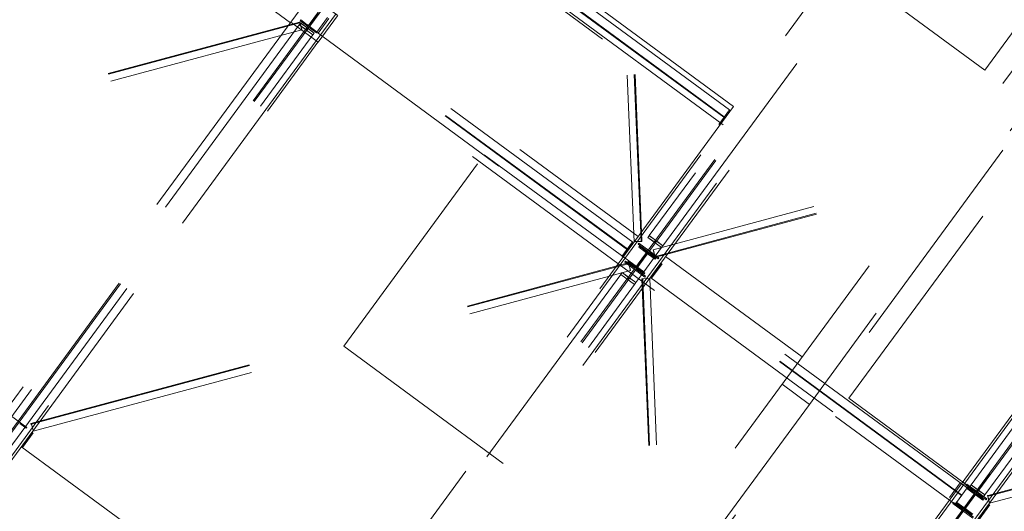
# Model space of a CAD drawing. Header units: metres. Extents: x 135583 to 135939, y 457896 to 458258.
# Tile 474 of 599: x 135748.96 to 135757.67, y 458063.2 to 458067.55. Entities that reach past the tile are written whole.
import ezdxf

# ---------------------------------------------------------------- set-up
doc = ezdxf.new("R2010")
doc.units = ezdxf.units.M
doc.linetypes.add('Hidden', pattern=[4, 2, -2])
doc.layers.add('NIEUWE INSTALLATIE', color=250, linetype='Continuous', lineweight=0)

msp = doc.modelspace()

# ---------------------------------------------------------------- linework, layer by layer
at = {"layer": 'NIEUWE INSTALLATIE', "linetype": 'Hidden'}
for p, q in [((135737.2648, 458078.2421), (135754.4301, 458065.631)), ((135737.2648, 458078.2421), (135754.4301, 458065.631)), ((135736.8454, 458078.1779), (135755.7031, 458064.3235)), ((135736.8454, 458078.1779), (135755.7031, 458064.3235)), ((135746.2855, 458060.3826), (135756.8265, 458074.7303)), ((135746.2855, 458060.3826), (135756.8265, 458074.7303)), ((135746.2956, 458060.3752), (135756.8365, 458074.7229)), ((135746.2956, 458060.3752), (135756.8365, 458074.7229)), ((135749.1867, 458058.2512), (135759.7277, 458072.5988)), ((135749.1867, 458058.2512), (135759.7277, 458072.5988)), ((135749.1968, 458058.2438), (135759.7377, 458072.5914)), ((135749.1968, 458058.2438), (135759.7377, 458072.5914)), ((135759.6725, 458072.6399), (135754.5279, 458065.6374)), ((135759.6725, 458072.6399), (135754.5279, 458065.6374)), ((135759.8601, 458072.549), (135749.2739, 458058.1397)), ((135759.8601, 458072.549), (135749.2739, 458058.1397)), ((135749.3126, 458058.1586), (135759.8536, 458072.5063)), ((135749.3126, 458058.1586), (135759.8536, 458072.5063)), ((135754.6488, 458065.5486), (135759.7934, 458072.5511)), ((135754.6488, 458065.5486), (135759.7934, 458072.5511)), ((135761.2094, 458071.8183), (135750.3745, 458057.0705)), ((135761.2094, 458071.8183), (135750.3745, 458057.0705)), ((135761.2735, 458071.3989), (135755.9449, 458064.1459)), ((135761.2735, 458071.3989), (135755.9449, 458064.1459)), ((135754.1675, 458071.0518), (135754.3925, 458065.5842)), ((135754.1675, 458071.0518), (135754.3925, 458065.5842)), ((135754.1675, 458071.0518), (135754.3925, 458065.5842)), ((135754.2303, 458071.0579), (135754.4553, 458065.5903)), ((135754.2303, 458071.0579), (135754.4553, 458065.5903)), ((135754.2303, 458071.0579), (135754.4553, 458065.5903)), ((135754.2373, 458071.0585), (135754.4622, 458065.5909)), ((135754.2373, 458071.0585), (135754.4622, 458065.5909)), ((135754.2373, 458071.0585), (135754.4622, 458065.5909)), ((135751.9655, 458056.1622), (135762.5517, 458070.5715)), ((135751.9655, 458056.1622), (135762.5517, 458070.5715)), ((135762.513, 458070.5525), (135751.972, 458056.2048)), ((135762.513, 458070.5525), (135751.972, 458056.2048)), ((135762.5737, 458070.5085), (135757.3761, 458063.4338)), ((135762.5737, 458070.5085), (135757.3761, 458063.4338)), ((135752.0879, 458056.1197), (135762.6289, 458070.4674)), ((135752.0879, 458056.1197), (135762.6289, 458070.4674)), ((135752.098, 458056.1123), (135762.6389, 458070.46)), ((135752.098, 458056.1123), (135762.6389, 458070.46)), ((135762.7613, 458070.4175), (135752.1751, 458056.0083)), ((135762.7613, 458070.4175), (135752.1751, 458056.0083)), ((135757.497, 458063.345), (135762.6946, 458070.4197)), ((135757.497, 458063.345), (135762.6946, 458070.4197)), ((135752.2138, 458056.0272), (135762.7548, 458070.3749)), ((135752.2138, 458056.0272), (135762.7548, 458070.3749)), ((135760.0261, 458069.6165), (135752.1219, 458058.8579)), ((135760.0261, 458069.6165), (135752.1219, 458058.8579)), ((135756.9168, 458069.0157), (135755.2738, 458066.7794)), ((135756.9168, 458069.0157), (135755.2738, 458066.7794)), ((135755.2738, 458066.7794), (135752.3726, 458068.9108)), ((135755.2738, 458066.7794), (135752.3726, 458068.9108)), ((135755.237, 458066.7506), (135752.598, 458068.6894)), ((135755.237, 458066.7506), (135752.598, 458068.6894)), ((135755.1804, 458066.6185), (135752.4888, 458068.596)), ((135755.1804, 458066.6185), (135752.4888, 458068.596)), ((135752.5033, 458068.5605), (135755.1422, 458066.6217)), ((135752.5033, 458068.5605), (135755.1422, 458066.6217)), ((135755.1878, 458066.6838), (135752.5489, 458068.6225)), ((135755.1878, 458066.6838), (135752.5489, 458068.6225)), ((135755.1914, 458066.6886), (135752.5524, 458068.6274)), ((135755.1914, 458066.6886), (135752.5524, 458068.6274)), ((135758.0878, 458067.9072), (135757.4958, 458067.1013)), ((135758.0878, 458067.9072), (135757.4958, 458067.1013)), ((135751.526, 458067.7584), (135751.3543, 458067.5248)), ((135751.526, 458067.7584), (135751.3543, 458067.5248)), ((135757.4958, 458067.1013), (135756.6899, 458067.6934)), ((135757.4958, 458067.1013), (135756.6899, 458067.6934)), ((135751.5947, 458067.6037), (135751.5225, 458067.5054)), ((135751.5947, 458067.6037), (135751.5225, 458067.5054)), ((135751.5273, 458067.5018), (135751.5996, 458067.6001)), ((135751.5273, 458067.5018), (135751.5996, 458067.6001)), ((135745.8773, 458066.0332), (135751.4321, 458067.5254)), ((135745.8773, 458066.0332), (135751.4321, 458067.5254)), ((135745.8794, 458066.0265), (135751.4341, 458067.5187)), ((135745.8794, 458066.0265), (135751.4341, 458067.5187)), ((135751.3543, 458067.5247), (135746.1707, 458060.4692)), ((135751.3543, 458067.5247), (135746.1707, 458060.4692)), ((135751.5961, 458067.3471), (135751.3543, 458067.5247)), ((135751.5961, 458067.3471), (135751.3543, 458067.5247)), ((135751.4303, 458067.5015), (135751.442, 458067.5174)), ((135751.4303, 458067.5015), (135751.442, 458067.5174)), ((135751.4358, 458067.5264), (135751.4321, 458067.5254)), ((135751.4358, 458067.5264), (135751.4321, 458067.5254)), ((135751.4321, 458067.5254), (135751.4327, 458067.5229)), ((135751.4321, 458067.5254), (135751.4327, 458067.5229)), ((135751.4341, 458067.5187), (135751.4368, 458067.5194)), ((135751.4341, 458067.5187), (135751.4368, 458067.5194)), ((135751.454, 458067.4588), (135751.4358, 458067.5264)), ((135751.454, 458067.4588), (135751.4358, 458067.5264)), ((135751.4435, 458067.5448), (135751.4379, 458067.5371)), ((135751.4435, 458067.5448), (135751.4379, 458067.5371)), ((135751.4379, 458067.5371), (135751.5829, 458067.4306)), ((135751.4379, 458067.5371), (135751.5829, 458067.4306)), ((135751.4396, 458067.5108), (135751.4524, 458067.463)), ((135751.4396, 458067.5108), (135751.4524, 458067.463)), ((135751.4425, 458067.518), (135751.442, 458067.5174)), ((135751.4425, 458067.518), (135751.442, 458067.5175)), ((135751.4425, 458067.518), (135751.442, 458067.5174)), ((135751.4425, 458067.518), (135751.442, 458067.5175)), ((135751.442, 458067.5174), (135751.4875, 458067.484)), ((135751.442, 458067.5174), (135751.4875, 458067.484)), ((135751.5633, 458067.4292), (135751.4425, 458067.518)), ((135751.5633, 458067.4292), (135751.4425, 458067.518)), ((135751.5015, 458067.5022), (135751.4435, 458067.5448)), ((135751.5015, 458067.5022), (135751.4435, 458067.5448)), ((135751.7516, 458067.5926), (135751.5799, 458067.3589)), ((135751.7516, 458067.5926), (135751.5799, 458067.3589)), ((135751.5843, 458067.4364), (135751.6791, 458067.5653)), ((135751.5843, 458067.4364), (135751.6791, 458067.5653)), ((135751.7678, 458067.5808), (135751.5961, 458067.3471)), ((135751.7678, 458067.5808), (135751.5961, 458067.3471)), ((135751.5964, 458067.4275), (135751.6912, 458067.5564)), ((135751.5964, 458067.4275), (135751.6912, 458067.5564)), ((135751.5964, 458067.4275), (135751.6912, 458067.5564)), ((135754.3828, 458065.579), (135751.6791, 458067.5653)), ((135754.3828, 458065.579), (135751.6791, 458067.5653)), ((135745.8991, 458065.9666), (135751.4538, 458067.4587)), ((135745.8991, 458065.9666), (135751.4538, 458067.4587)), ((135751.4299, 458067.5009), (135746.2298, 458060.4229)), ((135751.4299, 458067.5009), (135746.2298, 458060.4229)), ((135751.4303, 458067.5015), (135751.4299, 458067.5009)), ((135751.4299, 458067.5009), (135751.4303, 458067.5015)), ((135751.4303, 458067.5015), (135751.4299, 458067.5009)), ((135751.4299, 458067.5009), (135751.4303, 458067.5015)), ((135751.4299, 458067.5009), (135751.5507, 458067.4121)), ((135751.4299, 458067.5009), (135751.5507, 458067.4121)), ((135751.4758, 458067.4681), (135751.4303, 458067.5015)), ((135751.4758, 458067.4681), (135751.4303, 458067.5015)), ((135751.4538, 458067.4587), (135751.454, 458067.4588)), ((135751.4538, 458067.4587), (135751.454, 458067.4588)), ((135751.454, 458067.4588), (135751.4539, 458067.4587)), ((135751.454, 458067.4588), (135751.4539, 458067.4587)), ((135751.499, 458067.4743), (135751.4885, 458067.4601)), ((135751.499, 458067.4743), (135751.4885, 458067.4601)), ((135751.4942, 458067.4559), (135751.5047, 458067.4701)), ((135751.4942, 458067.4559), (135751.5047, 458067.4701)), ((135751.5512, 458067.4127), (135751.5057, 458067.4461)), ((135751.5512, 458067.4127), (135751.5057, 458067.4461)), ((135751.5174, 458067.462), (135751.5629, 458067.4286)), ((135751.5174, 458067.462), (135751.5629, 458067.4286)), ((135751.5886, 458067.4382), (135751.5305, 458067.4808)), ((135751.5886, 458067.4382), (135751.5305, 458067.4808)), ((135751.5629, 458067.4286), (135751.5512, 458067.4127)), ((135751.5629, 458067.4286), (135751.5512, 458067.4127)), ((135751.5629, 458067.4286), (135751.5633, 458067.4292)), ((135751.5633, 458067.4292), (135751.5629, 458067.4287)), ((135751.5629, 458067.4286), (135751.5633, 458067.4292)), ((135751.5633, 458067.4292), (135751.5629, 458067.4287)), ((135751.5829, 458067.4306), (135751.5886, 458067.4382)), ((135751.5829, 458067.4306), (135751.5886, 458067.4382)), ((135751.5843, 458067.4364), (135754.288, 458065.45)), ((135751.5843, 458067.4364), (135754.288, 458065.45)), ((135754.3336, 458065.5121), (135751.6299, 458067.4984)), ((135754.3336, 458065.5121), (135751.6299, 458067.4984)), ((135754.3372, 458065.5169), (135751.6335, 458067.5032)), ((135754.3372, 458065.5169), (135751.6335, 458067.5032)), ((135746.3507, 458060.3341), (135751.5507, 458067.4121)), ((135746.3507, 458060.3341), (135751.5507, 458067.4121)), ((135751.5799, 458067.3589), (135746.3727, 458060.2712)), ((135751.5799, 458067.3589), (135746.3727, 458060.2712)), ((135746.4114, 458060.2901), (135751.596, 458067.3471)), ((135746.4114, 458060.2901), (135751.596, 458067.3471)), ((135751.5507, 458067.4121), (135751.5512, 458067.4127)), ((135751.5507, 458067.4121), (135751.5512, 458067.4127)), ((135751.5508, 458067.4121), (135751.5512, 458067.4127)), ((135751.5508, 458067.4121), (135751.5512, 458067.4127)), ((135756.2944, 458064.1993), (135758.3864, 458067.0468)), ((135756.2944, 458064.1993), (135758.3864, 458067.0468)), ((135758.3864, 458067.0468), (135757.541, 458063.5316)), ((135758.3864, 458067.0468), (135757.541, 458063.5316)), ((135759.8476, 458066.9332), (135754.5626, 458065.5135)), ((135759.8476, 458066.9332), (135754.5626, 458065.5135)), ((135759.8673, 458066.8733), (135754.5823, 458065.4536)), ((135759.8673, 458066.8733), (135754.5823, 458065.4536)), ((135759.8694, 458066.8666), (135754.5844, 458065.4469)), ((135759.8694, 458066.8666), (135754.5844, 458065.4469)), ((135755.2738, 458066.7793), (135749.0708, 458058.3363)), ((135755.2738, 458066.7793), (135749.0708, 458058.3363)), ((135755.237, 458066.7506), (135755.1422, 458066.6217)), ((135755.237, 458066.7506), (135755.1422, 458066.6217)), ((135749.0644, 458058.2936), (135755.1804, 458066.6185)), ((135749.0644, 458058.2936), (135755.1804, 458066.6185)), ((135751.8246, 458064.6602), (135753.068, 458066.3526)), ((135751.8246, 458064.6602), (135753.068, 458066.3526)), ((135751.8246, 458064.6602), (135753.068, 458066.3526)), ((135751.8246, 458064.6602), (135753.068, 458066.3526)), ((135753.068, 458066.3526), (135754.4783, 458065.3165)), ((135753.068, 458066.3526), (135754.4783, 458065.3165)), ((135754.5157, 458065.6208), (135754.5153, 458065.6202)), ((135754.5157, 458065.6208), (135754.5153, 458065.6202)), ((135754.5157, 458065.6208), (135754.5153, 458065.6202)), ((135754.5157, 458065.6208), (135754.5153, 458065.6202)), ((135754.5153, 458065.6202), (135754.6362, 458065.5314)), ((135754.5153, 458065.6202), (135754.6362, 458065.5314)), ((135754.5157, 458065.6208), (135754.5274, 458065.6367)), ((135754.5157, 458065.6208), (135754.5274, 458065.6367)), ((135754.5612, 458065.5874), (135754.5157, 458065.6208)), ((135754.5612, 458065.5874), (135754.5157, 458065.6208)), ((135754.5279, 458065.6374), (135754.5274, 458065.6368)), ((135754.5279, 458065.6374), (135754.5274, 458065.6368)), ((135754.5274, 458065.6368), (135754.5279, 458065.6373)), ((135754.5274, 458065.6368), (135754.5279, 458065.6373)), ((135754.5274, 458065.6368), (135754.5729, 458065.6033)), ((135754.5274, 458065.6368), (135754.5729, 458065.6033)), ((135754.6488, 458065.5486), (135754.5279, 458065.6374)), ((135754.6488, 458065.5486), (135754.5279, 458065.6374)), ((135754.5844, 458065.5936), (135754.574, 458065.5794)), ((135754.5844, 458065.5936), (135754.574, 458065.5794)), ((135754.3785, 458065.5821), (135754.2837, 458065.4532)), ((135754.3785, 458065.5821), (135754.2837, 458065.4532)), ((135754.3785, 458065.5821), (135754.2837, 458065.4532)), ((135754.3828, 458065.579), (135754.288, 458065.45)), ((135754.3828, 458065.579), (135754.288, 458065.45)), ((135754.3925, 458065.5841), (135754.4624, 458065.587)), ((135754.3925, 458065.5841), (135754.4624, 458065.587)), ((135754.3925, 458065.5841), (135754.4624, 458065.587)), ((135754.3925, 458065.5842), (135754.3925, 458065.5841)), ((135754.3925, 458065.5841), (135754.3925, 458065.5842)), ((135754.3925, 458065.5842), (135754.3925, 458065.5841)), ((135754.3925, 458065.5841), (135754.3925, 458065.5842)), ((135754.3925, 458065.5842), (135754.3925, 458065.5841)), ((135754.3925, 458065.5841), (135754.3925, 458065.5842)), ((135754.4464, 458065.5867), (135754.3969, 458065.5847)), ((135754.4464, 458065.5867), (135754.3969, 458065.5847)), ((135754.4464, 458065.5867), (135754.3969, 458065.5847)), ((135754.4357, 458065.5711), (135754.4292, 458065.5622)), ((135754.4357, 458065.5711), (135754.4292, 458065.5622)), ((135754.4292, 458065.5622), (135754.5005, 458065.5098)), ((135754.4292, 458065.5622), (135754.5005, 458065.5098)), ((135754.4403, 458065.5435), (135754.4347, 458065.5358)), ((135754.4403, 458065.5435), (135754.4347, 458065.5358)), ((135754.4347, 458065.5358), (135754.4927, 458065.4932)), ((135754.4347, 458065.5358), (135754.4927, 458065.4932)), ((135754.613, 458065.4408), (135754.4357, 458065.5711)), ((135754.613, 458065.4408), (135754.4357, 458065.5711)), ((135754.5854, 458065.4369), (135754.4403, 458065.5435)), ((135754.5854, 458065.4369), (135754.4403, 458065.5435)), ((135754.4553, 458065.5903), (135754.4554, 458065.5876)), ((135754.4553, 458065.5903), (135754.4554, 458065.5876)), ((135754.4553, 458065.5903), (135754.4554, 458065.5876)), ((135754.4622, 458065.5909), (135754.4597, 458065.5908)), ((135754.4622, 458065.5909), (135754.4597, 458065.5908)), ((135754.4622, 458065.5909), (135754.4597, 458065.5908)), ((135754.4624, 458065.587), (135754.4622, 458065.5909)), ((135754.4624, 458065.587), (135754.4622, 458065.5909)), ((135754.4624, 458065.587), (135754.4622, 458065.5909)), ((135754.4783, 458065.3165), (135754.6362, 458065.5314)), ((135754.4783, 458065.3165), (135754.6362, 458065.5314)), ((135754.5626, 458065.5135), (135754.5625, 458065.5135)), ((135754.5625, 458065.5135), (135754.5806, 458065.4459)), ((135754.5625, 458065.5135), (135754.5626, 458065.5135)), ((135754.5626, 458065.5135), (135754.5625, 458065.5135)), ((135754.5625, 458065.5135), (135754.5806, 458065.4459)), ((135754.5625, 458065.5135), (135754.5626, 458065.5135)), ((135754.5769, 458065.4614), (135754.564, 458065.5092)), ((135754.5769, 458065.4614), (135754.564, 458065.5092)), ((135754.5797, 458065.5752), (135754.5901, 458065.5894)), ((135754.5797, 458065.5752), (135754.5901, 458065.5894)), ((135754.6366, 458065.532), (135754.5911, 458065.5655)), ((135754.6366, 458065.532), (135754.5911, 458065.5655)), ((135754.6028, 458065.5814), (135754.6483, 458065.548)), ((135754.6028, 458065.5814), (135754.6483, 458065.548)), ((135754.6362, 458065.5314), (135754.6366, 458065.532)), ((135754.6366, 458065.532), (135754.6362, 458065.5314)), ((135754.6362, 458065.5314), (135754.6366, 458065.532)), ((135754.6366, 458065.532), (135754.6362, 458065.5314)), ((135754.6483, 458065.5479), (135754.6366, 458065.532)), ((135754.6483, 458065.5479), (135754.6366, 458065.532)), ((135754.6483, 458065.548), (135754.6488, 458065.5486)), ((135754.6483, 458065.548), (135754.6488, 458065.5486)), ((135754.6483, 458065.548), (135754.6488, 458065.5485)), ((135754.6483, 458065.548), (135754.6488, 458065.5485)), ((135754.5044, 458065.4846), (135754.4144, 458065.3621)), ((135754.5044, 458065.4846), (135754.4144, 458065.3621)), ((135754.42, 458065.358), (135754.51, 458065.4805)), ((135754.42, 458065.358), (135754.51, 458065.4805)), ((135754.4959, 458065.4722), (135754.4237, 458065.3739)), ((135754.4959, 458065.4722), (135754.4237, 458065.3739)), ((135754.4285, 458065.3704), (135754.5008, 458065.4687)), ((135754.4285, 458065.3704), (135754.5008, 458065.4687)), ((135754.5217, 458065.4719), (135754.5797, 458065.4293)), ((135754.5217, 458065.4719), (135754.5797, 458065.4293)), ((135754.5352, 458065.4843), (135754.6065, 458065.4319)), ((135754.5352, 458065.4843), (135754.6065, 458065.4319)), ((135754.5823, 458065.4536), (135754.5797, 458065.4529)), ((135754.5823, 458065.4536), (135754.5797, 458065.4529)), ((135754.5797, 458065.4293), (135754.5854, 458065.4369)), ((135754.5797, 458065.4293), (135754.5854, 458065.4369)), ((135754.5806, 458065.4459), (135754.5844, 458065.4469)), ((135754.5806, 458065.4459), (135754.5844, 458065.4469)), ((135754.5844, 458065.4469), (135754.5837, 458065.4493)), ((135754.5844, 458065.4469), (135754.5837, 458065.4493)), ((135754.6065, 458065.4319), (135754.613, 458065.4408)), ((135754.6065, 458065.4319), (135754.613, 458065.4408)), ((135749.0551, 458063.976), (135754.3401, 458065.3957)), ((135749.0551, 458063.976), (135754.3401, 458065.3957)), ((135749.0551, 458063.976), (135754.3401, 458065.3957)), ((135749.0571, 458063.9694), (135754.3421, 458065.389)), ((135749.0571, 458063.9694), (135754.3421, 458065.389)), ((135749.0571, 458063.9694), (135754.3421, 458065.389)), ((135754.3179, 458065.4107), (135754.3114, 458065.4018)), ((135754.3179, 458065.4107), (135754.3114, 458065.4018)), ((135754.3114, 458065.4018), (135754.4887, 458065.2716)), ((135754.3114, 458065.4018), (135754.4887, 458065.2716)), ((135754.3892, 458065.3583), (135754.3179, 458065.4107)), ((135754.3892, 458065.3583), (135754.3179, 458065.4107)), ((135754.3447, 458065.4133), (135754.3391, 458065.4057)), ((135754.3447, 458065.4133), (135754.3391, 458065.4057)), ((135754.3391, 458065.4057), (135754.4841, 458065.2991)), ((135754.3391, 458065.4057), (135754.4841, 458065.2991)), ((135754.3438, 458065.3967), (135754.3401, 458065.3957)), ((135754.3438, 458065.3967), (135754.3401, 458065.3957)), ((135754.3438, 458065.3967), (135754.3401, 458065.3957)), ((135754.3401, 458065.3957), (135754.3407, 458065.3933)), ((135754.3401, 458065.3957), (135754.3407, 458065.3933)), ((135754.3401, 458065.3957), (135754.3407, 458065.3933)), ((135754.3421, 458065.389), (135754.3448, 458065.3898)), ((135754.3421, 458065.389), (135754.3448, 458065.3898)), ((135754.3421, 458065.389), (135754.3448, 458065.3898)), ((135754.362, 458065.3291), (135754.3438, 458065.3967)), ((135754.362, 458065.3291), (135754.3438, 458065.3967)), ((135754.362, 458065.3291), (135754.3438, 458065.3967)), ((135754.4027, 458065.3707), (135754.3447, 458065.4133)), ((135754.4027, 458065.3707), (135754.3447, 458065.4133)), ((135754.3476, 458065.3812), (135754.3604, 458065.3334)), ((135754.3476, 458065.3812), (135754.3604, 458065.3334)), ((135754.3476, 458065.3812), (135754.3604, 458065.3334)), ((135754.4952, 458065.2804), (135754.4239, 458065.3328)), ((135754.4952, 458065.2804), (135754.4239, 458065.3328)), ((135754.4897, 458065.3068), (135754.4317, 458065.3494)), ((135754.4897, 458065.3068), (135754.4317, 458065.3494)), ((135754.5417, 458065.2637), (135754.6364, 458065.3926)), ((135754.5417, 458065.2637), (135754.6364, 458065.3926)), ((135754.5417, 458065.2637), (135754.6364, 458065.3926)), ((135754.546, 458065.2605), (135754.6407, 458065.3894)), ((135754.546, 458065.2605), (135754.6407, 458065.3894)), ((135757.2945, 458063.3442), (135754.5908, 458065.3305)), ((135757.2945, 458063.3442), (135754.5908, 458065.3305)), ((135757.2945, 458063.3442), (135754.5908, 458065.3305)), ((135757.3401, 458063.4062), (135754.6364, 458065.3926)), ((135757.3401, 458063.4062), (135754.6364, 458065.3926)), ((135757.3401, 458063.4062), (135754.6364, 458065.3926)), ((135749.0768, 458063.9094), (135754.3618, 458065.3291)), ((135749.0768, 458063.9094), (135754.3618, 458065.3291)), ((135749.0768, 458063.9094), (135754.3618, 458065.3291)), ((135754.2757, 458065.294), (135749.131, 458058.2915)), ((135754.2757, 458065.294), (135749.131, 458058.2915)), ((135754.2761, 458065.2946), (135754.2757, 458065.294)), ((135754.2757, 458065.2941), (135754.2761, 458065.2946)), ((135754.2761, 458065.2946), (135754.2757, 458065.294)), ((135754.2757, 458065.2941), (135754.2761, 458065.2946)), ((135754.2757, 458065.294), (135754.3965, 458065.2052)), ((135754.2757, 458065.294), (135754.3965, 458065.2052)), ((135754.2761, 458065.2947), (135754.2878, 458065.3106)), ((135754.2761, 458065.2947), (135754.2878, 458065.3106)), ((135754.3216, 458065.2612), (135754.2761, 458065.2946)), ((135754.3216, 458065.2612), (135754.2761, 458065.2946)), ((135754.2883, 458065.3112), (135754.2878, 458065.3106)), ((135754.2883, 458065.3112), (135754.2878, 458065.3106)), ((135754.2883, 458065.3112), (135754.2878, 458065.3106)), ((135754.2883, 458065.3112), (135754.2878, 458065.3106)), ((135754.2878, 458065.3106), (135754.3333, 458065.2772)), ((135754.2878, 458065.3106), (135754.3333, 458065.2772)), ((135754.4091, 458065.2224), (135754.2883, 458065.3112)), ((135754.4091, 458065.2224), (135754.2883, 458065.3112)), ((135754.3448, 458065.2674), (135754.3343, 458065.2532)), ((135754.3448, 458065.2674), (135754.3343, 458065.2532)), ((135754.34, 458065.249), (135754.3505, 458065.2632)), ((135754.34, 458065.249), (135754.3505, 458065.2632)), ((135754.3618, 458065.3291), (135754.362, 458065.3291)), ((135754.3618, 458065.3291), (135754.362, 458065.3291)), ((135754.3618, 458065.3291), (135754.362, 458065.3291)), ((135754.362, 458065.3291), (135754.3619, 458065.3291)), ((135754.362, 458065.3291), (135754.3619, 458065.3291)), ((135754.362, 458065.3291), (135754.3619, 458065.3291)), ((135754.3632, 458065.2552), (135754.4087, 458065.2218)), ((135754.3632, 458065.2552), (135754.4087, 458065.2218)), ((135754.4783, 458065.3165), (135754.4092, 458065.2224)), ((135754.4783, 458065.3165), (135754.4092, 458065.2224)), ((135754.532, 458065.2585), (135754.462, 458065.2556)), ((135754.532, 458065.2585), (135754.462, 458065.2556)), ((135754.462, 458065.2556), (135754.4622, 458065.2517)), ((135754.462, 458065.2556), (135754.4622, 458065.2517)), ((135754.4622, 458065.2517), (135754.4647, 458065.2519)), ((135754.4622, 458065.2517), (135754.4647, 458065.2519)), ((135754.6871, 458059.7841), (135754.4622, 458065.2517)), ((135754.6871, 458059.7841), (135754.4622, 458065.2517)), ((135754.4692, 458065.2523), (135754.4691, 458065.255)), ((135754.4692, 458065.2523), (135754.4691, 458065.255)), ((135754.6941, 458059.7847), (135754.4692, 458065.2523)), ((135754.6941, 458059.7847), (135754.4692, 458065.2523)), ((135754.478, 458065.2559), (135754.5275, 458065.2579)), ((135754.478, 458065.2559), (135754.5275, 458065.2579)), ((135754.4841, 458065.2991), (135754.4897, 458065.3068)), ((135754.4841, 458065.2991), (135754.4897, 458065.3068)), ((135754.4887, 458065.2716), (135754.4952, 458065.2804)), ((135754.4887, 458065.2716), (135754.4952, 458065.2804)), ((135754.532, 458065.2584), (135754.532, 458065.2585)), ((135754.532, 458065.2585), (135754.532, 458065.2584)), ((135754.532, 458065.2584), (135754.532, 458065.2585)), ((135754.532, 458065.2585), (135754.532, 458065.2584)), ((135754.7569, 458059.7908), (135754.532, 458065.2584)), ((135754.7569, 458059.7908), (135754.532, 458065.2584)), ((135754.5417, 458065.2637), (135757.2454, 458063.2773)), ((135754.5417, 458065.2637), (135757.2454, 458063.2773)), ((135754.5417, 458065.2637), (135757.2454, 458063.2773)), ((135757.291, 458063.3394), (135754.5873, 458065.3257)), ((135757.291, 458063.3394), (135754.5873, 458065.3257)), ((135757.291, 458063.3394), (135754.5873, 458065.3257)), ((135749.2519, 458058.2027), (135754.3965, 458065.2052)), ((135749.2519, 458058.2027), (135754.3965, 458065.2052)), ((135754.397, 458065.2058), (135754.3515, 458065.2393)), ((135754.397, 458065.2058), (135754.3515, 458065.2393)), ((135754.3965, 458065.2052), (135754.397, 458065.2058)), ((135754.3965, 458065.2052), (135754.397, 458065.2058)), ((135754.3966, 458065.2053), (135754.397, 458065.2058)), ((135754.3966, 458065.2053), (135754.397, 458065.2058)), ((135754.4087, 458065.2218), (135754.397, 458065.2059)), ((135754.4087, 458065.2218), (135754.397, 458065.2059)), ((135754.4087, 458065.2218), (135754.4091, 458065.2224)), ((135754.4091, 458065.2224), (135754.4087, 458065.2218)), ((135754.4087, 458065.2218), (135754.4091, 458065.2224)), ((135754.4091, 458065.2224), (135754.4087, 458065.2218)), ((135757.5252, 458063.3406), (135762.8101, 458064.7602)), ((135757.5252, 458063.3406), (135762.8101, 458064.7602)), ((135757.5268, 458063.3337), (135762.8116, 458064.7534)), ((135757.5268, 458063.3337), (135762.8116, 458064.7534)), ((135753.2349, 458063.6241), (135751.8246, 458064.6602)), ((135753.2349, 458063.6241), (135751.8246, 458064.6602)), ((135757.5398, 458063.272), (135762.8246, 458064.6916)), ((135757.5398, 458063.272), (135762.8246, 458064.6916)), ((135755.7031, 458064.3235), (135755.9449, 458064.1459)), ((135755.7031, 458064.3235), (135755.9449, 458064.1459)), ((135757.4226, 458063.3704), (135756.2944, 458064.1993)), ((135757.4226, 458063.3704), (135756.2944, 458064.1993)), ((135755.9449, 458064.1459), (135750.7939, 458057.1347)), ((135755.9449, 458064.1459), (135750.7939, 458057.1347)), ((135749.0199, 458063.9419), (135748.8748, 458064.0485)), ((135749.0199, 458063.9419), (135748.8748, 458064.0485)), ((135754.084, 458061.1907), (135756.176, 458064.0382)), ((135754.084, 458061.1907), (135756.176, 458064.0382)), ((135756.176, 458064.0382), (135757.3042, 458063.2093)), ((135756.176, 458064.0382), (135757.3042, 458063.2093)), ((135748.9562, 458063.9769), (135749.0142, 458063.9342)), ((135748.9562, 458063.9769), (135749.0142, 458063.9342)), ((135749.0142, 458063.9342), (135749.0199, 458063.9419)), ((135749.0142, 458063.9342), (135749.0199, 458063.9419)), ((135749.0557, 458063.9736), (135749.0551, 458063.976)), ((135749.0557, 458063.9736), (135749.0551, 458063.976)), ((135749.0557, 458063.9736), (135749.0551, 458063.976)), ((135749.0754, 458063.9137), (135749.0626, 458063.9615)), ((135749.0754, 458063.9137), (135749.0626, 458063.9615)), ((135749.0754, 458063.9137), (135749.0626, 458063.9615)), ((135748.9762, 458063.7686), (135749.0709, 458063.8976)), ((135748.9762, 458063.7686), (135749.0709, 458063.8976)), ((135748.9805, 458063.7655), (135749.0752, 458063.8944)), ((135748.9805, 458063.7655), (135749.0752, 458063.8944)), ((135748.9805, 458063.7655), (135749.0752, 458063.8944)), ((135751.7746, 458061.9112), (135749.0709, 458063.8976)), ((135751.7746, 458061.9112), (135749.0709, 458063.8976)), ((135748.9762, 458063.7686), (135751.6799, 458061.7823)), ((135748.9762, 458063.7686), (135751.6799, 458061.7823)), ((135751.7255, 458061.8443), (135749.0218, 458063.8307)), ((135751.7255, 458061.8443), (135749.0218, 458063.8307)), ((135751.729, 458061.8492), (135749.0253, 458063.8355)), ((135751.729, 458061.8492), (135749.0253, 458063.8355)), ((135757.541, 458063.5316), (135757.4226, 458063.3704)), ((135757.541, 458063.5316), (135757.4226, 458063.3704)), ((135763.3434, 458059.2687), (135757.541, 458063.5316)), ((135763.3434, 458059.2687), (135757.541, 458063.5316)), ((135757.2797, 458063.4507), (135757.1849, 458063.3217)), ((135757.2797, 458063.4507), (135757.1849, 458063.3217)), ((135757.3369, 458063.4396), (135757.3304, 458063.4307)), ((135757.3369, 458063.4396), (135757.3304, 458063.4307)), ((135757.3304, 458063.4307), (135757.4017, 458063.3783)), ((135757.3304, 458063.4307), (135757.4017, 458063.3783)), ((135757.5142, 458063.3093), (135757.3369, 458063.4396)), ((135757.5142, 458063.3093), (135757.3369, 458063.4396)), ((135757.364, 458063.4173), (135757.3635, 458063.4167)), ((135757.3639, 458063.4173), (135757.3635, 458063.4167)), ((135757.364, 458063.4173), (135757.3635, 458063.4167)), ((135757.3639, 458063.4173), (135757.3635, 458063.4167)), ((135757.3635, 458063.4167), (135757.4844, 458063.3279)), ((135757.3635, 458063.4167), (135757.4844, 458063.3279)), ((135757.364, 458063.4173), (135757.3756, 458063.4332)), ((135757.364, 458063.4173), (135757.3756, 458063.4332)), ((135757.4095, 458063.3839), (135757.364, 458063.4173)), ((135757.4095, 458063.3839), (135757.364, 458063.4173)), ((135757.3761, 458063.4338), (135757.3757, 458063.4332)), ((135757.3757, 458063.4332), (135757.3761, 458063.4338)), ((135757.3761, 458063.4338), (135757.3757, 458063.4332)), ((135757.3757, 458063.4332), (135757.3761, 458063.4338)), ((135757.3757, 458063.4332), (135757.4212, 458063.3998)), ((135757.3757, 458063.4332), (135757.4212, 458063.3998)), ((135757.497, 458063.345), (135757.3761, 458063.4338)), ((135757.497, 458063.345), (135757.3761, 458063.4338)), ((135757.3401, 458063.4062), (135757.2454, 458063.2773)), ((135757.3401, 458063.4062), (135757.2454, 458063.2773)), ((135757.3401, 458063.4062), (135757.2454, 458063.2773)), ((135757.4056, 458063.3532), (135757.3156, 458063.2307)), ((135757.4056, 458063.3532), (135757.3156, 458063.2307)), ((135757.3212, 458063.2265), (135757.4112, 458063.349)), ((135757.3212, 458063.2265), (135757.4112, 458063.349)), ((135757.3971, 458063.3408), (135757.3249, 458063.2425)), ((135757.3971, 458063.3408), (135757.3249, 458063.2425)), ((135757.3971, 458063.3408), (135757.3249, 458063.2425)), ((135757.3297, 458063.2389), (135757.4019, 458063.3372)), ((135757.3297, 458063.2389), (135757.4019, 458063.3372)), ((135757.3297, 458063.2389), (135757.4019, 458063.3372)), ((135757.3415, 458063.412), (135757.3359, 458063.4044)), ((135757.3415, 458063.412), (135757.3359, 458063.4044)), ((135757.3415, 458063.412), (135757.3359, 458063.4044)), ((135757.3359, 458063.4044), (135757.3939, 458063.3618)), ((135757.3359, 458063.4044), (135757.3939, 458063.3618)), ((135757.3359, 458063.4044), (135757.3939, 458063.3618)), ((135757.4866, 458063.3055), (135757.3415, 458063.412)), ((135757.4866, 458063.3055), (135757.3415, 458063.412)), ((135757.4866, 458063.3055), (135757.3415, 458063.412)), ((135757.4326, 458063.3901), (135757.4222, 458063.3758)), ((135757.4326, 458063.3901), (135757.4222, 458063.3758)), ((135757.4229, 458063.3404), (135757.4809, 458063.2978)), ((135757.4229, 458063.3404), (135757.4809, 458063.2978)), ((135757.4229, 458063.3404), (135757.4809, 458063.2978)), ((135757.4279, 458063.3716), (135757.4383, 458063.3859)), ((135757.4279, 458063.3716), (135757.4383, 458063.3859)), ((135757.4364, 458063.3529), (135757.5077, 458063.3005)), ((135757.4364, 458063.3529), (135757.5077, 458063.3005)), ((135757.4849, 458063.3285), (135757.4394, 458063.3619)), ((135757.4849, 458063.3285), (135757.4394, 458063.3619)), ((135757.4511, 458063.3778), (135757.4966, 458063.3444)), ((135757.4511, 458063.3778), (135757.4966, 458063.3444)), ((135757.4844, 458063.3279), (135757.4849, 458063.3285)), ((135757.4844, 458063.3279), (135757.4849, 458063.3285)), ((135757.4848, 458063.3284), (135757.4844, 458063.3279)), ((135757.4848, 458063.3284), (135757.4844, 458063.3279)), ((135757.4965, 458063.3444), (135757.4849, 458063.3285)), ((135757.4965, 458063.3444), (135757.4849, 458063.3285)), ((135757.4966, 458063.3444), (135757.497, 458063.345)), ((135757.4966, 458063.3444), (135757.497, 458063.345)), ((135757.4966, 458063.3444), (135757.497, 458063.345)), ((135757.4966, 458063.3444), (135757.497, 458063.345)), ((135757.5252, 458063.3406), (135757.5215, 458063.3396)), ((135757.5252, 458063.3406), (135757.5215, 458063.3396)), ((135757.5215, 458063.3396), (135757.5396, 458063.272)), ((135757.5215, 458063.3396), (135757.5396, 458063.272)), ((135757.5241, 458063.333), (135757.5268, 458063.3337)), ((135757.5241, 458063.333), (135757.5268, 458063.3337)), ((135757.5259, 458063.3382), (135757.5252, 458063.3406)), ((135757.5259, 458063.3382), (135757.5252, 458063.3406)), ((135757.2191, 458063.2792), (135757.2126, 458063.2704)), ((135757.2191, 458063.2792), (135757.2126, 458063.2704)), ((135757.2126, 458063.2704), (135757.3899, 458063.1401)), ((135757.2126, 458063.2704), (135757.3899, 458063.1401)), ((135757.2904, 458063.2268), (135757.2191, 458063.2792)), ((135757.2904, 458063.2268), (135757.2191, 458063.2792)), ((135757.2459, 458063.2819), (135757.2403, 458063.2742)), ((135757.2459, 458063.2819), (135757.2403, 458063.2742)), ((135757.2459, 458063.2819), (135757.2403, 458063.2742)), ((135757.2403, 458063.2742), (135757.3853, 458063.1677)), ((135757.2403, 458063.2742), (135757.3853, 458063.1677)), ((135757.2403, 458063.2742), (135757.3853, 458063.1677)), ((135757.3039, 458063.2393), (135757.2459, 458063.2819)), ((135757.3039, 458063.2393), (135757.2459, 458063.2819)), ((135757.3039, 458063.2393), (135757.2459, 458063.2819)), ((135757.4429, 458063.1322), (135757.5376, 458063.2611)), ((135757.4429, 458063.1322), (135757.5376, 458063.2611)), ((135757.4472, 458063.1291), (135757.5419, 458063.258)), ((135757.4472, 458063.1291), (135757.5419, 458063.258)), ((135757.4809, 458063.2978), (135757.4866, 458063.3055)), ((135757.4809, 458063.2978), (135757.4866, 458063.3055)), ((135757.4809, 458063.2978), (135757.4866, 458063.3055)), ((135757.5077, 458063.3005), (135757.5142, 458063.3093)), ((135757.5077, 458063.3005), (135757.5142, 458063.3093)), ((135757.5388, 458063.2764), (135757.526, 458063.3242)), ((135757.5388, 458063.2764), (135757.526, 458063.3242)), ((135760.2413, 458061.2748), (135757.5376, 458063.2611)), ((135760.2413, 458061.2748), (135757.5376, 458063.2611)), ((135757.5396, 458063.272), (135757.5398, 458063.272)), ((135757.5396, 458063.272), (135757.5398, 458063.272)), ((135757.3042, 458063.2093), (135757.1858, 458063.0481)), ((135757.3042, 458063.2093), (135757.1858, 458063.0481)), ((135757.3964, 458063.149), (135757.3251, 458063.2014)), ((135757.3964, 458063.149), (135757.3251, 458063.2014)), ((135757.3909, 458063.1753), (135757.3329, 458063.2179)), ((135757.3909, 458063.1753), (135757.3329, 458063.2179)), ((135757.3909, 458063.1753), (135757.3329, 458063.2179))]:
    msp.add_line(p, q, dxfattribs=at)
at = {"layer": 'NIEUWE INSTALLATIE'}
msp.add_line((135754.6719, 458065.4534), (135755.8807, 458064.5653), dxfattribs=at)
msp.add_line((135754.6719, 458065.4534), (135755.8807, 458064.5653), dxfattribs=at)
at = {"layer": 'NIEUWE INSTALLATIE', "linetype": 'Hidden'}
msp.add_arc((135757.4257, 458063.3384), 0.018, 53.696, 143.696, dxfattribs=at)
msp.add_arc((135757.4257, 458063.3384), 0.018, 53.696, 143.696, dxfattribs=at)
for centre, major_axis, ratio, start_param, end_param in [((135751.4329, 458067.523), (-0.00117, 0.00435), 0.055443, 1.570796, 3.141593), ((135751.4329, 458067.523), (-0.00117, 0.00435), 0.055443, 1.570796, 3.141593), ((135751.4391, 458067.5107), (-0.00233, 0.00869), 0.055443, 4.712389, 6.283185), ((135751.4391, 458067.5107), (-0.00233, 0.00869), 0.055443, 4.712389, 6.283185), ((135751.4527, 458067.4631), (-0.00117, 0.00435), 0.055443, 1.570796, 3.141593), ((135751.4527, 458067.4631), (-0.00117, 0.00435), 0.055443, 1.570796, 3.141593), ((135751.4764, 458067.4689), (-0.0121, 0.0089), 0.070932, 1.570796, 3.141593), ((135751.4764, 458067.4689), (-0.0121, 0.0089), 0.070932, 1.570796, 3.141593), ((135751.4869, 458067.4832), (-0.0121, 0.0089), 0.070932, 3.141593, 4.712389), ((135751.4869, 458067.4832), (-0.0121, 0.0089), 0.070932, 3.141593, 4.712389), ((135751.4764, 458067.4689), (-0.0121, 0.0089), 0.070932, 2.879793, 3.141593), ((135751.4764, 458067.4689), (-0.0121, 0.0089), 0.070932, 2.879793, 3.141593), ((135751.5063, 458067.447), (-0.0121, 0.0089), 0.070932, 0, 1.570796), ((135751.5063, 458067.447), (-0.0121, 0.0089), 0.070932, 0, 1.570796), ((135751.5063, 458067.447), (-0.0121, 0.0089), 0.070932, 0, 0.523599), ((135751.5063, 458067.447), (-0.0121, 0.0089), 0.070932, 0, 0.523599), ((135751.4869, 458067.4832), (-0.0121, 0.0089), 0.070932, 3.141593, 3.665191), ((135751.4869, 458067.4832), (-0.0121, 0.0089), 0.070932, 3.141593, 3.665191), ((135751.5104, 458067.5143), (-0.0051, 0.0141), 1, 2.161872, 3.732668), ((135751.5104, 458067.5143), (-0.0051, 0.0141), 1, 2.161872, 3.732668), ((135751.5168, 458067.4612), (-0.0121, 0.0089), 0.070932, 4.712389, 6.283185), ((135751.5168, 458067.4612), (-0.0121, 0.0089), 0.070932, 4.712389, 6.283185), ((135751.5168, 458067.4612), (-0.0121, 0.0089), 0.070932, 6.021386, 6.283185), ((135751.5168, 458067.4612), (-0.0121, 0.0089), 0.070932, 6.021386, 6.283185), ((135751.5394, 458067.4929), (0, 0.015), 1, 0.937172, 2.507968), ((135751.5394, 458067.4929), (0, 0.015), 1, 0.937172, 2.507968), ((135754.5723, 458065.6025), (-0.0121, 0.0089), 0.070932, 3.141593, 4.712389), ((135754.5723, 458065.6025), (-0.0121, 0.0089), 0.070932, 3.141593, 4.712389), ((135754.397, 458065.5844), (0.0045, 0.00018), 0.055443, 1.570796, 3.141593), ((135754.397, 458065.5844), (0.0045, 0.00018), 0.055443, 1.570796, 3.141593), ((135754.397, 458065.5844), (0.0045, 0.00018), 0.055443, 1.570796, 3.141593), ((135754.4464, 458065.5872), (0.00899, 0.00037), 0.055443, 4.712389, 6.283185), ((135754.4464, 458065.5872), (0.00899, 0.00037), 0.055443, 4.712389, 6.283185), ((135754.4464, 458065.5872), (0.00899, 0.00037), 0.055443, 4.712389, 6.283185), ((135754.4598, 458065.5905), (0.0045, 0.00018), 0.055443, 1.570796, 3.141593), ((135754.4598, 458065.5905), (0.0045, 0.00018), 0.055443, 1.570796, 3.141593), ((135754.4598, 458065.5905), (0.0045, 0.00018), 0.055443, 1.570796, 3.141593), ((135754.4899, 458065.4953), (-0.0137, 0.0117), 1, 3.21748, 4.788276), ((135754.4899, 458065.4953), (-0.0137, 0.0117), 1, 3.21748, 4.788276), ((135754.5619, 458065.5883), (-0.0121, 0.0089), 0.070932, 1.570796, 3.141593), ((135754.5619, 458065.5883), (-0.0121, 0.0089), 0.070932, 1.570796, 3.141593), ((135754.5638, 458065.5092), (0.00117, -0.00435), 0.055443, 1.570796, 3.141593), ((135754.5638, 458065.5092), (0.00117, -0.00435), 0.055443, 1.570796, 3.141593), ((135754.5918, 458065.5663), (-0.0121, 0.0089), 0.070932, 0, 1.570796), ((135754.5918, 458065.5663), (-0.0121, 0.0089), 0.070932, 0, 1.570796), ((135754.6022, 458065.5805), (-0.0121, 0.0089), 0.070932, 4.712389, 6.283185), ((135754.6022, 458065.5805), (-0.0121, 0.0089), 0.070932, 4.712389, 6.283185), ((135754.4838, 458065.4811), (0.0089, 0.0121), 1, 4.712389, 6.283185), ((135754.4838, 458065.4811), (0.0089, 0.0121), 1, 4.712389, 6.283185), ((135754.5128, 458065.4598), (0.0089, 0.0121), 1, 0, 1.570796), ((135754.5128, 458065.4598), (0.0089, 0.0121), 1, 0, 1.570796), ((135754.5245, 458065.4698), (-0.016, 0.0083), 1, 4.556452, 6.127248), ((135754.5245, 458065.4698), (-0.016, 0.0083), 1, 4.556452, 6.127248), ((135754.5773, 458065.4615), (0.00233, -0.00869), 0.055443, 4.712389, 6.283185), ((135754.5773, 458065.4615), (0.00233, -0.00869), 0.055443, 4.712389, 6.283185), ((135754.5835, 458065.4492), (0.00117, -0.00435), 0.055443, 1.570796, 3.141593), ((135754.5835, 458065.4492), (0.00117, -0.00435), 0.055443, 1.570796, 3.141593), ((135754.3409, 458065.3934), (-0.00117, 0.00435), 0.055443, 1.570796, 3.141593), ((135754.3409, 458065.3934), (-0.00117, 0.00435), 0.055443, 1.570796, 3.141593), ((135754.3409, 458065.3934), (-0.00117, 0.00435), 0.055443, 1.570796, 3.141593), ((135754.3471, 458065.3811), (-0.00233, 0.00869), 0.055443, 4.712389, 6.283185), ((135754.3471, 458065.3811), (-0.00233, 0.00869), 0.055443, 4.712389, 6.283185), ((135754.3471, 458065.3811), (-0.00233, 0.00869), 0.055443, 4.712389, 6.283185), ((135754.3607, 458065.3335), (-0.00117, 0.00435), 0.055443, 1.570796, 3.141593), ((135754.3607, 458065.3335), (-0.00117, 0.00435), 0.055443, 1.570796, 3.141593), ((135754.3607, 458065.3335), (-0.00117, 0.00435), 0.055443, 1.570796, 3.141593), ((135754.3999, 458065.3728), (-0.0137, 0.0117), 1, 1.646683, 3.21748), ((135754.3999, 458065.3728), (-0.0137, 0.0117), 1, 1.646683, 3.21748), ((135754.4116, 458065.3828), (0.0146, -0.0036), 1, 4.31969, 5.890486), ((135754.4116, 458065.3828), (0.0146, -0.0036), 1, 4.31969, 5.890486), ((135754.4345, 458065.3473), (0.0168, 0.0065), 1, 2.13808, 3.708876), ((135754.4345, 458065.3473), (0.0168, 0.0065), 1, 2.13808, 3.708876), ((135754.4406, 458065.3615), (0.0089, 0.0121), 1, 1.570796, 3.141593), ((135754.4406, 458065.3615), (0.0089, 0.0121), 1, 1.570796, 3.141593), ((135754.3222, 458065.2621), (-0.0121, 0.0089), 0.070932, 1.570796, 3.141593), ((135754.3222, 458065.2621), (-0.0121, 0.0089), 0.070932, 1.570796, 3.141593), ((135754.3327, 458065.2763), (-0.0121, 0.0089), 0.070932, 3.141593, 4.712389), ((135754.3327, 458065.2763), (-0.0121, 0.0089), 0.070932, 3.141593, 4.712389), ((135754.3521, 458065.2401), (-0.0121, 0.0089), 0.070932, 0, 1.570796), ((135754.3521, 458065.2401), (-0.0121, 0.0089), 0.070932, 0, 1.570796), ((135754.3626, 458065.2543), (-0.0121, 0.0089), 0.070932, 4.712389, 6.283185), ((135754.3626, 458065.2543), (-0.0121, 0.0089), 0.070932, 4.712389, 6.283185), ((135754.4647, 458065.2521), (-0.0045, -0.00018), 0.055443, 1.570796, 3.141593), ((135754.4647, 458065.2521), (-0.0045, -0.00018), 0.055443, 1.570796, 3.141593), ((135754.478, 458065.2554), (-0.00899, -0.00037), 0.055443, 4.712389, 6.283185), ((135754.478, 458065.2554), (-0.00899, -0.00037), 0.055443, 4.712389, 6.283185), ((135754.5275, 458065.2582), (-0.0045, -0.00018), 0.055443, 1.570796, 3.141593), ((135754.5275, 458065.2582), (-0.0045, -0.00018), 0.055443, 1.570796, 3.141593), ((135749.0559, 458063.9737), (-0.00117, 0.00435), 0.055443, 1.570796, 3.141593), ((135749.0559, 458063.9737), (-0.00117, 0.00435), 0.055443, 1.570796, 3.141593), ((135749.0559, 458063.9737), (-0.00117, 0.00435), 0.055443, 1.570796, 3.141593), ((135749.0621, 458063.9614), (-0.00233, 0.00869), 0.055443, 4.712389, 6.283185), ((135749.0621, 458063.9614), (-0.00233, 0.00869), 0.055443, 4.712389, 6.283185), ((135749.0621, 458063.9614), (-0.00233, 0.00869), 0.055443, 4.712389, 6.283185), ((135749.0757, 458063.9138), (-0.00117, 0.00435), 0.055443, 1.570796, 3.141593), ((135749.0757, 458063.9138), (-0.00117, 0.00435), 0.055443, 1.570796, 3.141593), ((135749.0757, 458063.9138), (-0.00117, 0.00435), 0.055443, 1.570796, 3.141593), ((135757.385, 458063.3497), (0.0089, 0.0121), 1, 4.712389, 6.283185), ((135757.385, 458063.3497), (0.0089, 0.0121), 1, 4.712389, 6.283185), ((135757.385, 458063.3497), (0.0089, 0.0121), 1, 4.712389, 6.283185), ((135757.3911, 458063.3638), (-0.0137, 0.0117), 1, 3.21748, 4.788276), ((135757.3911, 458063.3638), (-0.0137, 0.0117), 1, 3.21748, 4.788276), ((135757.414, 458063.3284), (0.0089, 0.0121), 1, 0, 1.570796), ((135757.414, 458063.3284), (0.0089, 0.0121), 1, 0, 1.570796), ((135757.414, 458063.3284), (0.0089, 0.0121), 1, 0, 1.570796), ((135757.4101, 458063.3847), (-0.0121, 0.0089), 0.070932, 1.570796, 3.141593), ((135757.4101, 458063.3847), (-0.0121, 0.0089), 0.070932, 1.570796, 3.141593), ((135757.4205, 458063.3989), (-0.0121, 0.0089), 0.070932, 3.141593, 4.712389), ((135757.4205, 458063.3989), (-0.0121, 0.0089), 0.070932, 3.141593, 4.712389), ((135757.44, 458063.3628), (-0.0121, 0.0089), 0.070932, 0, 1.570796), ((135757.44, 458063.3628), (-0.0121, 0.0089), 0.070932, 0, 1.570796), ((135757.4504, 458063.377), (-0.0121, 0.0089), 0.070932, 4.712389, 6.283185), ((135757.4504, 458063.377), (-0.0121, 0.0089), 0.070932, 4.712389, 6.283185), ((135757.5265, 458063.3243), (-0.00233, 0.00869), 0.055443, 0, 1.570796), ((135757.5265, 458063.3243), (-0.00233, 0.00869), 0.055443, 0, 1.570796), ((135757.5256, 458063.3381), (-0.00117, 0.00435), 0.055443, 3.141593, 4.712389), ((135757.5256, 458063.3381), (-0.00117, 0.00435), 0.055443, 3.141593, 4.712389), ((135757.3128, 458063.2514), (0.0146, -0.0036), 1, 4.31969, 5.890486), ((135757.3128, 458063.2514), (0.0146, -0.0036), 1, 4.31969, 5.890486), ((135757.3128, 458063.2514), (0.0146, -0.0036), 1, 4.31969, 5.890486), ((135757.3418, 458063.23), (0.0089, 0.0121), 1, 1.570796, 3.141593), ((135757.3418, 458063.23), (0.0089, 0.0121), 1, 1.570796, 3.141593), ((135757.3418, 458063.23), (0.0089, 0.0121), 1, 1.570796, 3.141593), ((135757.5386, 458063.2763), (-0.00117, 0.00435), 0.055443, 3.141593, 4.712389), ((135757.5386, 458063.2763), (-0.00117, 0.00435), 0.055443, 3.141593, 4.712389), ((135757.3011, 458063.2413), (-0.0137, 0.0117), 1, 1.646683, 3.21748), ((135757.3011, 458063.2413), (-0.0137, 0.0117), 1, 1.646683, 3.21748), ((135757.3357, 458063.2159), (0.0161, 0.0081), 1, 2.039382, 3.610179), ((135757.3357, 458063.2159), (0.0161, 0.0081), 1, 2.039382, 3.610179)]:
    msp.add_ellipse(centre, major_axis=major_axis, ratio=ratio, start_param=start_param, end_param=end_param, dxfattribs=at)

doc.saveas('drawing.dxf')
